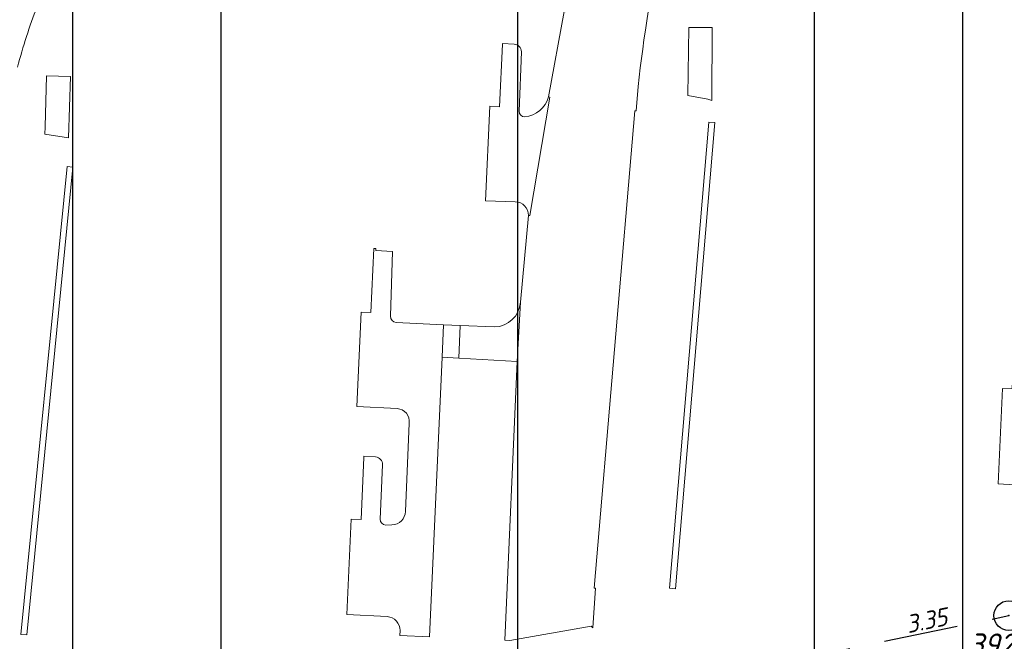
# Model space of a CAD drawing. Extents: x 148869 to 161638, y 453607 to 469810.
# Tile 341 of 656: x 155484 to 155551, y 461794 to 461835. Entities that reach past the tile are written whole.
import ezdxf
from ezdxf.enums import TextEntityAlignment as Align

# ---------------------------------------------------------------- set-up
doc = ezdxf.new("R2010")
doc.units = 0
doc.header["$PDMODE"] = 32
doc.header["$PDSIZE"] = 2
doc.linetypes.add('RI-HWA', pattern=[7.4, 5, -2.4])
doc.layers.get('0').update_dxf_attribs({"linetype": 'CONTINUOUS'})
for name, color, linetype in [('2022 hatch', 10, 'CONTINUOUS'), ('2024 hatch', 160, 'CONTINUOUS'), ('B-OI-RI-BOB-T18-niet meenemen', 252, 'CONTINUOUS'), ('B-OI-RI-HWA-PUTNUMMER-T25-niet meenemen', 252, 'CONTINUOUS'), ('B-OI-RI-HWA_TRANSPORTLEIDING-G-niet meenemen', 252, 'RI-HWA'), ('gs rwa', 252, 'CONTINUOUS')]:
    doc.layers.add(name, color=color, linetype=linetype)
doc.layers.add('B-RO-VH-VERHARDING_BEDRIJFSVLOERPLAAT-GV', color=251, linetype='CONTINUOUS', lineweight=18)
doc.layers.add('B-RO-VH-VERHARDING_STRAATBAKSTEEN-GV', color=251, linetype='CONTINUOUS', lineweight=18)
doc.styles.add('iso15', font='ISO.shx', dxfattribs={"oblique": 15})
doc.styles.add('NLCS-ISO-M750_CURSIEF', font='NLCS-ISO.ttf', dxfattribs={"oblique": 15})

# ---------------------------------------------------------------- blocks, each defined once
blk = doc.blocks.new('ACMAP_ANN_TEMPLATE_nap-r')
at = {"color": 0, "linetype": 'ByBlock', "style": 'iso15', "oblique": 15}
blk.add_attdef('nap-r', text='', height=1.2, dxfattribs=at).set_placement((-4.1, 0.2), align=Align.RIGHT)
blk = doc.blocks.new('ACMAP_ANN_TEMPLATE_putnr-rwa')
at = {"color": 0, "linetype": 'ByBlock', "style": 'iso15', "oblique": 15}
blk.add_attdef('putnr-rwa', (-2.7, -2.7), '', height=1.5, dxfattribs=at)

msp = doc.modelspace()

# ---------------------------------------------------------------- hatches: boundary and pattern name
at = {"layer": '2022 hatch'}
h = msp.add_hatch(dxfattribs=at)
h.set_pattern_fill('ANSI31', color=256, scale=19.992, angle=45)
h.set_pattern_definition([(90, (0, 0), (-19.992, 0), [])])
h.paths.add_polyline_path([(155957.388, 462199.724), (155824.598, 462339.47), (155809.402, 462364.77), (155712.061, 462492.349), (155741.324, 462534.936), (155724.447, 462653.497), (155647.562, 462844.836), (155571.032, 462835.784), (155539.498, 462940.928), (155214.406, 462860.043), (154975.035, 462800.215), (154771.747, 462639.509), (154795.059, 462617.836), (154687.68, 462525.32), (154739.275, 462359.608), (154777.217, 462294.152), (154815.258, 462238.263), (154900.318, 462169.47), (154928.549, 462144.027), (154992.389, 461993.67), (155064.085, 461959.845), (155069.754, 461944.783), (155080.623, 461929.02), (155099.543, 461841.435), (155124.54, 461788.653), (155176.213, 461747.526), (155253.101, 461670.144), (155301.179, 461625.416), (155386.96, 461536.3), (155426.743, 461562.755), (155670.404, 461472.539), (155778.97, 461514.91), (155823.821, 461578.908), (155914.942, 461739.532), (155884.36, 461781.396), (155900.671, 461812.327), (155940.194, 461941.246), (155946.895, 461971.718), (155993.497, 462030.178), (155993.118, 462149.221)])
at = {"layer": '2024 hatch'}
h = msp.add_hatch(dxfattribs=at)
h.set_pattern_fill('ANSI31', color=256, scale=29.988, angle=45)
h.set_pattern_definition([(90, (0, 0), (-29.988, 0), [])])
h.paths.add_polyline_path([(154831.694, 462220.786), (155444.64, 461906.596), (155731.699, 461985.627), (155857.303, 461818.438), (156014.781, 461601.834), (156060.402, 461536.419), (156081.902, 461465.462), (156157.242, 461082.374), (155797.145, 460855.732), (155567.09, 461168.914), (155534.07, 461230.342), (155509.317, 461273.713), (155475.227, 461315.96), (155413.292, 461389.046)])

# ---------------------------------------------------------------- linework, layer by layer
at = {"layer": 'B-OI-RI-HWA_TRANSPORTLEIDING-G-niet meenemen'}
msp.add_line((155513.51, 461787.539), (155550.859, 461795.237), dxfattribs=at)
at = {"layer": 'B-RO-VH-VERHARDING_BEDRIJFSVLOERPLAAT-GV', "flags": 128}
for points in [[(155529.298, 461834.855), (155529.236, 461830.282), (155530.595, 461830.035), (155530.863, 461829.937), (155530.889, 461834.863)], [(155486.041, 461831.619), (155485.931, 461828.163), (155485.916, 461827.687), (155487.508, 461827.437), (155487.64, 461831.568)], [(155528.004, 461797.08), (155528.403, 461797.05), (155531.053, 461828.454), (155530.654, 461828.485)], [(155487.416, 461825.495), (155484.303, 461793.977), (155484.701, 461793.939), (155487.814, 461825.455)], [(155513.81, 461812.592), (155513.91, 461814.791), (155512.787, 461814.84), (155512.691, 461812.656)]]:
    msp.add_lwpolyline(points, close=True, dxfattribs=at)
at = {"layer": 'B-RO-VH-VERHARDING_STRAATBAKSTEEN-GV', "flags": 128}
for points in [[(155528.125, 461858.564), (155528.222, 461858.54), (155526.759, 461851.214), (155526.665, 461851.25), (155524.14, 461844.73), (155524.233, 461844.694), (155520.997, 461835.918), (155520.898, 461835.936), (155519.846, 461830.198), (155519.944, 461830.18), (155518.598, 461822.195), (155518.498, 461822.205), (155517.967, 461816.349), (155517.738, 461812.368), (155516.916, 461793.584), (155517.245, 461793.569), (155522.722, 461794.53), (155522.835, 461794.421), (155523.029, 461797.08), (155522.929, 461797.089), (155525.661, 461829.256), (155525.761, 461829.248), (155525.9, 461830.886)], [(155517.544, 461833.743), (155516.761, 461833.796), (155516.758, 461833.735), (155516.561, 461829.527), (155515.91, 461829.557), (155515.611, 461823.196), (155517.615, 461823.12)], [(155517.873, 461829.221), (155518.024, 461833.236)], [(155518.498, 461822.205), (155518.598, 461822.195), (155519.944, 461830.18), (155519.846, 461830.198)], [(155508.083, 461819.976), (155507.88, 461815.657), (155507.242, 461815.687), (155506.943, 461809.337), (155509.662, 461809.189)], [(155509.209, 461815.406), (155509.351, 461819.779), (155508.21, 461819.833), (155508.216, 461819.97), (155508.083, 461819.976)], [(155516.214, 461814.689), (155513.91, 461814.791), (155513.81, 461812.592), (155517.738, 461812.368), (155517.967, 461816.349)], [(155509.86, 461794.229), (155509.846, 461793.908), (155511.842, 461793.817), (155512.691, 461812.656), (155512.787, 461814.84), (155509.588, 461814.981)], [(155552.281, 461814.719), (155551.285, 461814.763), (155551.283, 461814.711), (155551.085, 461810.514), (155550.448, 461810.544), (155550.144, 461804.118), (155552.341, 461803.978)], [(155510.472, 461808.213), (155510.213, 461802.259)], [(155508.204, 461805.934), (155507.422, 461805.975), (155507.418, 461805.898), (155507.221, 461801.704), (155506.565, 461801.735), (155506.264, 461795.319), (155508.981, 461795.176)], [(155508.502, 461801.744), (155508.68, 461805.403)], [(155509.307, 461801.347), (155508.898, 461801.34)]]:
    msp.add_lwpolyline(points, dxfattribs=at)
at = {"layer": 'B-RO-VH-VERHARDING_STRAATBAKSTEEN-GV'}
for points in [[(155525.9, 461830.886, -0.062647), (155530.471, 461850.662)], [(155484.08, 461832.199, -0.028969), (155485.402, 461836.269)], [(155518.024, 461833.236, 0.410332), (155517.544, 461833.743)], [(155519.846, 461830.198, -0.315036), (155518.244, 461828.842)], [(155518.244, 461828.842, -0.397345), (155517.873, 461829.221)], [(155517.615, 461823.12, -0.409353), (155518.498, 461822.205)], [(155517.967, 461816.349, -0.387042), (155516.214, 461814.689)], [(155509.588, 461814.981, -0.407906), (155509.209, 461815.406)], [(155509.662, 461809.189, -0.426609), (155510.472, 461808.213)], [(155508.68, 461805.403, 0.376382), (155508.204, 461805.934)], [(155510.213, 461802.259, -0.397139), (155509.307, 461801.347)], [(155508.898, 461801.34, -0.402486), (155508.502, 461801.744)], [(155508.981, 461795.176, -0.389913), (155509.86, 461794.229)]]:
    msp.add_lwpolyline(points, format="xyb", dxfattribs=at)
at = {"layer": 'gs rwa'}
msp.add_point((155550.859, 461795.237), dxfattribs=at)

# ---------------------------------------------------------------- block references
at = {"layer": 'B-OI-RI-BOB-T18-niet meenemen'}
ref = msp.add_blockref('ACMAP_ANN_TEMPLATE_nap-r', (155550.859, 461795.237), dxfattribs=dict(at, rotation=11.64614274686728))
ref.add_attrib('nap-r', '3.35', dxfattribs={"layer": '0', "color": 0, "linetype": 'ByBlock', "height": 1.2, "rotation": 11.64614, "style": 'NLCS-ISO-M750_CURSIEF', "oblique": 15}).set_placement((155546.803, 461794.605), align=Align.RIGHT)
at = {"layer": 'B-OI-RI-HWA-PUTNUMMER-T25-niet meenemen'}
ref = msp.add_blockref('ACMAP_ANN_TEMPLATE_putnr-rwa', (155550.859, 461795.237), dxfattribs=at)
ref.add_attrib('putnr-rwa', '392089', (155548.159, 461792.537), dxfattribs={"layer": '0', "color": 0, "linetype": 'ByBlock', "height": 1.5, "style": 'NLCS-ISO-M750_CURSIEF', "oblique": 15})

doc.saveas('drawing.dxf')
